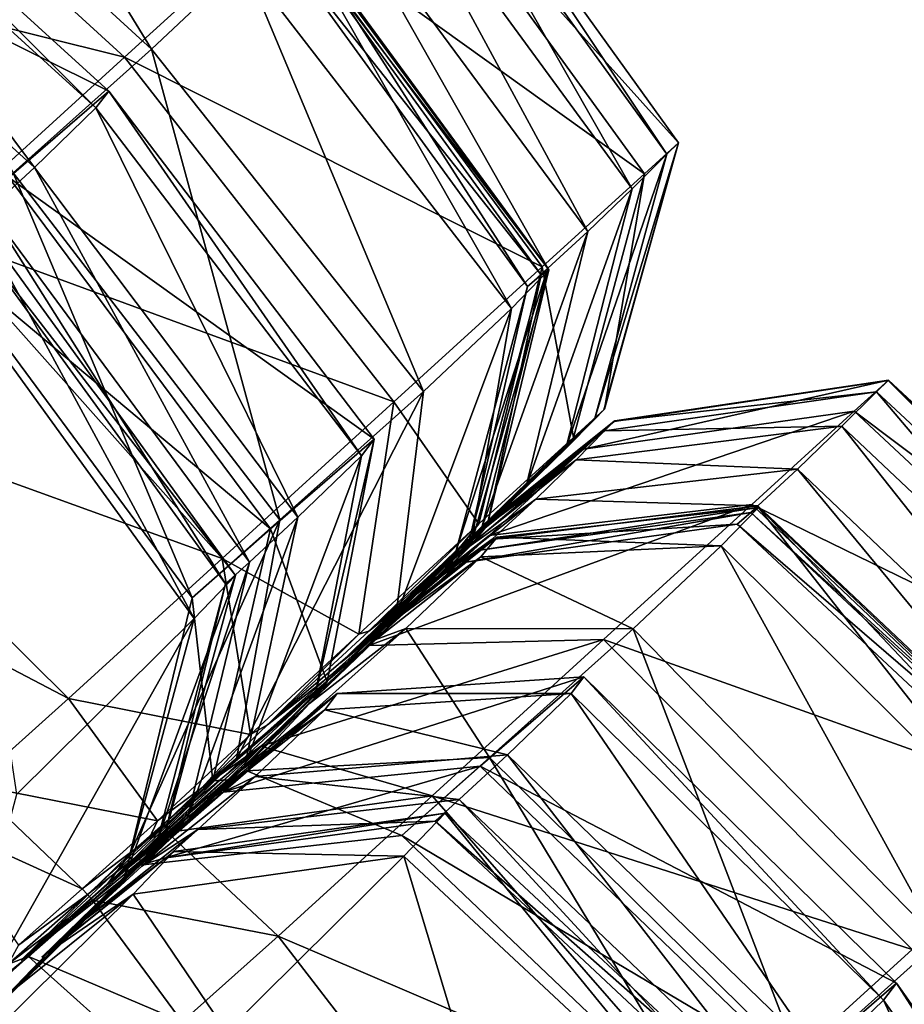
# Model space of a CAD drawing. Header units: millimetres. Extents: x 2387 to 13955, y -4964 to 364.
# Tile 683 of 1056: x 7106.37 to 7109.8, y -2790.58 to -2786.76. Entities that reach past the tile are written whole.
import ezdxf

# ---------------------------------------------------------------- set-up
doc = ezdxf.new("R2010")
doc.units = ezdxf.units.MM
doc.header["$MEASUREMENT"] = 0
doc.layers.add('Predefinito', color=7, linetype='Continuous', true_color=0x000000)

msp = doc.modelspace()

# ---------------------------------------------------------------- linework, layer by layer
at = {"layer": 'Predefinito'}
for points in [[(7106.8785, -2786.8775, 790.4832), (7105.5968, -2785.7041, 790.5067), (7105.9528, -2785.3695, 792.8749)], [(7105.9528, -2785.3695, 792.8749), (7107.2364, -2786.5407, 792.8644), (7106.8785, -2786.8775, 790.4832)], [(7105.5968, -2785.7041, 790.5067), (7106.8785, -2786.8775, 790.4832), (7106.3427, -2787.3581, 789.6844)], [(7106.7736, -2786.9094, 1223.2456), (7105.4908, -2785.7373, 1223.2242), (7104.7536, -2786.4053, 1224.9575)], [(7105.4908, -2785.7373, 1223.2242), (7106.7736, -2786.9094, 1223.2456), (7107.3849, -2786.3536, 1220.2166)], [(7108.9228, -2787.2409, 1194.0232), (7107.9283, -2785.8596, 1194.0367), (7107.7924, -2785.9831, 1211.8357)], [(7108.8773, -2787.2858, 817.3821), (7107.8807, -2785.9065, 817.3618), (7107.9283, -2785.8596, 845.1133)], [(7107.9283, -2785.8596, 845.1133), (7108.9223, -2787.2413, 845.113), (7108.8773, -2787.2858, 817.3821)], [(7108.9223, -2787.2413, 845.113), (7107.9283, -2785.8596, 845.1133), (7107.9283, -2785.8596, 882.3248)], [(7107.9283, -2785.8596, 882.3248), (7108.9222, -2787.2414, 882.3204), (7108.9223, -2787.2413, 845.113)], [(7107.9283, -2785.8596, 1194.0367), (7108.9228, -2787.2409, 1194.0232), (7108.9224, -2787.2413, 1167.4706)], [(7108.9224, -2787.2413, 1167.4706), (7107.9283, -2785.8596, 1167.4712), (7107.9283, -2785.8596, 1194.0367)], [(7107.9283, -2785.8596, 924.4901), (7108.9223, -2787.2414, 924.4867), (7108.9222, -2787.2414, 882.3204)], [(7108.9222, -2787.2414, 882.3204), (7107.9283, -2785.8596, 882.3248), (7107.9283, -2785.8596, 924.4901)], [(7108.9223, -2787.2414, 924.4867), (7107.9283, -2785.8596, 924.4901), (7107.9283, -2785.8596, 973.5869)], [(7107.9283, -2785.8596, 973.5869), (7108.9222, -2787.2414, 973.5861), (7108.9223, -2787.2414, 924.4867)], [(7107.9283, -2785.8596, 1031.5925), (7108.9223, -2787.2413, 1031.5925), (7108.9222, -2787.2414, 973.5861)], [(7108.9222, -2787.2414, 973.5861), (7107.9283, -2785.8596, 973.5869), (7107.9283, -2785.8596, 1031.5925)], [(7108.9223, -2787.2413, 1031.5925), (7107.9283, -2785.8596, 1031.5925), (7107.9283, -2785.8596, 1088.1221)], [(7107.9283, -2785.8596, 1088.1221), (7108.9222, -2787.2414, 1088.1227), (7108.9223, -2787.2413, 1031.5925)], [(7107.9283, -2785.8596, 1132.7906), (7108.9223, -2787.2413, 1132.793), (7108.9222, -2787.2414, 1088.1227)], [(7108.9222, -2787.2414, 1088.1227), (7107.9283, -2785.8596, 1088.1221), (7107.9283, -2785.8596, 1132.7906)], [(7108.9223, -2787.2413, 1132.793), (7107.9283, -2785.8596, 1132.7906), (7107.9283, -2785.8596, 1167.4712)], [(7107.9283, -2785.8596, 1167.4712), (7108.9224, -2787.2413, 1167.4706), (7108.9223, -2787.2413, 1132.793)], [(7106.7128, -2787.0405, 788.531), (7105.4282, -2785.8706, 788.5157), (7105.0388, -2786.2075, 789.4654)], [(7106.6626, -2787.1054, 786.1011), (7105.378, -2785.9354, 786.0993), (7105.4282, -2785.8706, 788.5157)], [(7105.4282, -2785.8706, 788.5157), (7106.7128, -2787.0405, 788.531), (7106.6626, -2787.1054, 786.1011)], [(7106.4244, -2787.3365, 783.6826), (7105.1388, -2786.1676, 783.6962), (7105.378, -2785.9354, 786.0993)], [(7105.378, -2785.9354, 786.0993), (7106.6626, -2787.1054, 786.1011), (7106.4244, -2787.3365, 783.6826)], [(7108.7423, -2787.4194, 803.6454), (7107.7377, -2786.0472, 803.5765), (7107.8807, -2785.9065, 817.3618)], [(7107.8807, -2785.9065, 817.3618), (7108.8773, -2787.2858, 817.3821), (7108.7423, -2787.4194, 803.6454)], [(7108.7908, -2787.361, 1211.7941), (7107.7924, -2785.9831, 1211.8357), (7107.3849, -2786.3536, 1220.2166)], [(7107.7924, -2785.9831, 1211.8357), (7108.7908, -2787.361, 1211.7941), (7108.9228, -2787.2409, 1194.0232)], [(7108.5708, -2787.5855, 798.5346), (7107.5608, -2786.2181, 798.432), (7107.7377, -2786.0472, 803.5765)], [(7107.7377, -2786.0472, 803.5765), (7108.7423, -2787.4194, 803.6454), (7108.5708, -2787.5855, 798.5346)], [(7105.1388, -2786.1676, 783.6962), (7106.4244, -2787.3365, 783.6826), (7106.2483, -2787.5, 782.7722)], [(7105.0388, -2786.2075, 789.4654), (7106.3249, -2787.3756, 789.4753), (7106.7128, -2787.0405, 788.531)], [(7108.4161, -2787.7272, 796.6813), (7107.4112, -2786.3554, 796.603), (7107.5608, -2786.2181, 798.432)], [(7107.5608, -2786.2181, 798.432), (7108.5708, -2787.5855, 798.5346), (7108.4161, -2787.7272, 796.6813)], [(7108.3935, -2787.7224, 1220.126), (7107.3849, -2786.3536, 1220.2166), (7106.7736, -2786.9094, 1223.2456)], [(7108.3362, -2787.7986, 796.45), (7107.3381, -2786.4208, 796.4253), (7107.4112, -2786.3554, 796.603)], [(7107.3849, -2786.3536, 1220.2166), (7108.3935, -2787.7224, 1220.126), (7108.7908, -2787.361, 1211.7941)], [(7107.4112, -2786.3554, 796.603), (7108.4161, -2787.7272, 796.6813), (7108.3362, -2787.7986, 796.45)], [(7108.2742, -2787.8835, 792.9403), (7107.2364, -2786.5407, 792.8644), (7107.4095, -2786.367, 795.2932)], [(7108.389, -2787.7533, 796.2046), (7107.3905, -2786.3758, 796.2344), (7107.3381, -2786.4208, 796.4253)], [(7108.4198, -2787.7341, 795.2623), (7107.4095, -2786.367, 795.2932), (7107.3905, -2786.3758, 796.2344)], [(7107.3905, -2786.3758, 796.2344), (7108.389, -2787.7533, 796.2046), (7108.4198, -2787.7341, 795.2623)], [(7107.4095, -2786.367, 795.2932), (7108.4198, -2787.7341, 795.2623), (7108.2742, -2787.8835, 792.9403)], [(7104.7536, -2786.4053, 1224.9575), (7106.0265, -2787.5887, 1224.9897), (7106.7736, -2786.9094, 1223.2456)], [(7107.3381, -2786.4208, 796.4253), (7108.3362, -2787.7986, 796.45), (7108.389, -2787.7533, 796.2046)], [(7107.9329, -2788.2055, 790.6547), (7106.8785, -2786.8775, 790.4832), (7107.2364, -2786.5407, 792.8644)], [(7107.2364, -2786.5407, 792.8644), (7108.2742, -2787.8835, 792.9403), (7107.9329, -2788.2055, 790.6547)], [(7107.3767, -2788.7039, 789.8214), (7106.3427, -2787.3581, 789.6844), (7106.8785, -2786.8775, 790.4832)], [(7106.8785, -2786.8775, 790.4832), (7107.9329, -2788.2055, 790.6547), (7107.3767, -2788.7039, 789.8214)], [(7107.8184, -2788.2461, 1223.0896), (7106.7736, -2786.9094, 1223.2456), (7106.0265, -2787.5887, 1224.9897)], [(7106.7736, -2786.9094, 1223.2456), (7107.8184, -2788.2461, 1223.0896), (7108.3935, -2787.7224, 1220.126)], [(7107.7422, -2788.3907, 788.4195), (7106.7128, -2787.0405, 788.531), (7106.3249, -2787.3756, 789.4753)], [(7107.6924, -2788.4552, 786.0879), (7106.6626, -2787.1054, 786.1011), (7106.7128, -2787.0405, 788.531)], [(7106.7128, -2787.0405, 788.531), (7107.7422, -2788.3907, 788.4195), (7107.6924, -2788.4552, 786.0879)], [(7107.4463, -2788.6934, 783.7818), (7106.4244, -2787.3365, 783.6826), (7106.6626, -2787.1054, 786.1011)], [(7106.6626, -2787.1054, 786.1011), (7107.6924, -2788.4552, 786.0879), (7107.4463, -2788.6934, 783.7818)], [(7108.9223, -2787.2413, 845.113), (7108.633, -2788.2764, 845.1212), (7108.596, -2788.3139, 817.4452)], [(7108.596, -2788.3139, 817.4452), (7108.8773, -2787.2858, 817.3821), (7108.9223, -2787.2413, 845.113)], [(7108.6329, -2788.2765, 1031.5925), (7108.9223, -2787.2413, 1031.5925), (7108.9222, -2787.2414, 1088.1227)], [(7108.9223, -2787.2413, 1031.5925), (7108.6329, -2788.2765, 1031.5925), (7108.6329, -2788.2766, 973.5858)], [(7108.6329, -2788.2766, 973.5858), (7108.9222, -2787.2414, 973.5861), (7108.9223, -2787.2413, 1031.5925)], [(7108.6329, -2788.2765, 1132.7937), (7108.9223, -2787.2413, 1132.793), (7108.9224, -2787.2413, 1167.4706)], [(7108.9224, -2787.2413, 1167.4706), (7108.6335, -2788.276, 1167.46), (7108.6329, -2788.2765, 1132.7937)], [(7108.9223, -2787.2413, 1132.793), (7108.6329, -2788.2765, 1132.7937), (7108.6329, -2788.2765, 1088.1228)], [(7108.6329, -2788.2765, 1088.1228), (7108.9222, -2787.2414, 1088.1227), (7108.9223, -2787.2413, 1132.793)], [(7108.9222, -2787.2414, 882.3204), (7108.6329, -2788.2765, 882.321), (7108.633, -2788.2764, 845.1212)], [(7108.6329, -2788.2766, 924.4856), (7108.9223, -2787.2414, 924.4867), (7108.9222, -2787.2414, 973.5861)], [(7108.9222, -2787.2414, 973.5861), (7108.6329, -2788.2766, 973.5858), (7108.6329, -2788.2766, 924.4856)], [(7108.9223, -2787.2414, 924.4867), (7108.6329, -2788.2766, 924.4856), (7108.6329, -2788.2765, 882.321)], [(7108.6329, -2788.2765, 882.321), (7108.9222, -2787.2414, 882.3204), (7108.9223, -2787.2414, 924.4867)], [(7108.9222, -2787.2414, 1088.1227), (7108.6329, -2788.2765, 1088.1228), (7108.6329, -2788.2765, 1031.5925)], [(7108.633, -2788.2764, 845.1212), (7108.9223, -2787.2413, 845.113), (7108.9222, -2787.2414, 882.3204)], [(7108.9228, -2787.2409, 1194.0232), (7108.6352, -2788.2745, 1193.9771), (7108.6335, -2788.276, 1167.46)], [(7108.6335, -2788.276, 1167.46), (7108.9224, -2787.2413, 1167.4706), (7108.9228, -2787.2409, 1194.0232)], [(7108.6352, -2788.2745, 1193.9771), (7108.9228, -2787.2409, 1194.0232), (7108.7908, -2787.361, 1211.7941)], [(7108.4851, -2788.4262, 803.8522), (7108.7423, -2787.4194, 803.6454), (7108.8773, -2787.2858, 817.3821)], [(7108.8773, -2787.2858, 817.3821), (7108.596, -2788.3139, 817.4452), (7108.4851, -2788.4262, 803.8522)], [(7107.2585, -2788.8671, 782.8741), (7106.2483, -2787.5, 782.7722), (7106.4244, -2787.3365, 783.6826)], [(7106.4244, -2787.3365, 783.6826), (7107.4463, -2788.6934, 783.7818), (7107.2585, -2788.8671, 782.8741)], [(7107.0359, -2789.0057, 789.6635), (7106.0259, -2787.6387, 789.6284), (7106.3427, -2787.3581, 789.6844)], [(7107.3404, -2788.7377, 789.4038), (7106.3249, -2787.3756, 789.4753), (7106.0259, -2787.6387, 789.6284)], [(7106.3249, -2787.3756, 789.4753), (7107.3404, -2788.7377, 789.4038), (7107.7422, -2788.3907, 788.4195)], [(7106.3427, -2787.3581, 789.6844), (7107.3767, -2788.7039, 789.8214), (7107.0359, -2789.0057, 789.6635)], [(7108.5146, -2788.3845, 1211.6675), (7108.7908, -2787.361, 1211.7941), (7108.3935, -2787.7224, 1220.126)], [(7108.7908, -2787.361, 1211.7941), (7108.5146, -2788.3845, 1211.6675), (7108.6352, -2788.2745, 1193.9771)], [(7108.7423, -2787.4194, 803.6454), (7108.4851, -2788.4262, 803.8522), (7108.3299, -2788.5778, 798.8425)], [(7108.3299, -2788.5778, 798.8425), (7108.5708, -2787.5855, 798.5346), (7108.7423, -2787.4194, 803.6454)], [(7107.1656, -2788.951, 782.6517), (7106.1653, -2787.5751, 782.6026), (7106.2483, -2787.5, 782.7722)], [(7106.2483, -2787.5, 782.7722), (7107.2585, -2788.8671, 782.8741), (7107.1656, -2788.951, 782.6517)], [(7107.0444, -2789.0864, 780.551), (7106.0462, -2787.7086, 780.5814), (7106.2068, -2787.5408, 782.4068)], [(7107.2042, -2788.9193, 782.4016), (7106.2068, -2787.5408, 782.4068), (7106.1653, -2787.5751, 782.6026)], [(7106.1653, -2787.5751, 782.6026), (7107.1656, -2788.951, 782.6517), (7107.2042, -2788.9193, 782.4016)], [(7106.2068, -2787.5408, 782.4068), (7107.2042, -2788.9193, 782.4016), (7107.0444, -2789.0864, 780.551)], [(7107.1532, -2788.8529, 1224.7559), (7106.0265, -2787.5887, 1224.9897), (7105.3506, -2788.2015, 1225.7302)], [(7106.0265, -2787.5887, 1224.9897), (7107.1532, -2788.8529, 1224.7559), (7107.8184, -2788.2461, 1223.0896)], [(7108.1599, -2788.733, 796.9163), (7108.4161, -2787.7272, 796.6813), (7108.5708, -2787.5855, 798.5346)], [(7108.5708, -2787.5855, 798.5346), (7108.3299, -2788.5778, 798.8425), (7108.1599, -2788.733, 796.9163)], [(7106.0259, -2787.6387, 789.6284), (7107.0359, -2789.0057, 789.6635), (7107.3404, -2788.7377, 789.4038)], [(7106.0462, -2787.7086, 780.5814), (7107.0444, -2789.0864, 780.551), (7106.3563, -2789.767, 775.5272)], [(7108.148, -2788.7187, 1219.854), (7108.3935, -2787.7224, 1220.126), (7107.8184, -2788.2461, 1223.0896)], [(7108.4161, -2787.7272, 796.6813), (7108.1599, -2788.733, 796.9163), (7108.0597, -2788.8223, 796.5236)], [(7108.0597, -2788.8223, 796.5236), (7108.3362, -2787.7986, 796.45), (7108.4161, -2787.7272, 796.6813)], [(7108.3935, -2787.7224, 1220.126), (7108.148, -2788.7187, 1219.854), (7108.5146, -2788.3845, 1211.6675)], [(7108.1136, -2788.7761, 796.1149), (7108.389, -2787.7533, 796.2046), (7108.3362, -2787.7986, 796.45)], [(7108.389, -2787.7533, 796.2046), (7108.1136, -2788.7761, 796.1149), (7108.1798, -2788.7256, 795.1698)], [(7108.1165, -2788.8023, 793.1682), (7108.2742, -2787.8835, 792.9403), (7108.4198, -2787.7341, 795.2623)], [(7108.4198, -2787.7341, 795.2623), (7108.1798, -2788.7256, 795.1698), (7108.1165, -2788.8023, 793.1682)], [(7108.1798, -2788.7256, 795.1698), (7108.4198, -2787.7341, 795.2623), (7108.389, -2787.7533, 796.2046)], [(7108.3362, -2787.7986, 796.45), (7108.0597, -2788.8223, 796.5236), (7108.1136, -2788.7761, 796.1149)], [(7108.2742, -2787.8835, 792.9403), (7108.1165, -2788.8023, 793.1682), (7107.8255, -2789.0798, 791.1693)], [(7107.8255, -2789.0798, 791.1693), (7107.9329, -2788.2055, 790.6547), (7108.2742, -2787.8835, 792.9403)], [(7109.736, -2788.162, 1194.025), (7108.6747, -2788.3193, 1193.9772), (7108.5541, -2788.4293, 1211.6675)], [(7108.5541, -2788.4293, 1211.6675), (7109.6039, -2788.2821, 1211.7944), (7109.736, -2788.162, 1194.025)], [(7109.7355, -2788.1625, 845.1104), (7108.6725, -2788.3213, 845.1211), (7108.6724, -2788.3213, 882.3208)], [(7108.6724, -2788.3213, 882.3208), (7109.7355, -2788.1625, 882.3164), (7109.7355, -2788.1625, 845.1104)], [(7108.6724, -2788.3214, 924.4854), (7109.7355, -2788.1625, 924.484), (7109.7355, -2788.1625, 882.3164)], [(7109.7355, -2788.1625, 882.3164), (7108.6724, -2788.3213, 882.3208), (7108.6724, -2788.3214, 924.4854)], [(7109.7355, -2788.1625, 924.484), (7108.6724, -2788.3214, 924.4854), (7108.6724, -2788.3214, 973.5857)], [(7108.6724, -2788.3214, 973.5857), (7109.7355, -2788.1625, 973.5854), (7109.7355, -2788.1625, 924.484)], [(7108.6724, -2788.3214, 1031.5925), (7109.7355, -2788.1625, 1031.5925), (7109.7355, -2788.1625, 973.5854)], [(7109.7355, -2788.1625, 973.5854), (7108.6724, -2788.3214, 973.5857), (7108.6724, -2788.3214, 1031.5925)], [(7109.7355, -2788.1625, 1031.5925), (7108.6724, -2788.3214, 1031.5925), (7108.6724, -2788.3214, 1088.1228)], [(7108.6724, -2788.3214, 1088.1228), (7109.7355, -2788.1625, 1088.123), (7109.7355, -2788.1625, 1031.5925)], [(7108.6724, -2788.3214, 1132.7937), (7109.7355, -2788.1625, 1132.7946), (7109.7355, -2788.1625, 1088.123)], [(7109.7355, -2788.1625, 1088.123), (7108.6724, -2788.3214, 1088.1228), (7108.6724, -2788.3214, 1132.7937)], [(7109.7355, -2788.1625, 1132.7946), (7108.6724, -2788.3214, 1132.7937), (7108.673, -2788.3208, 1167.4601)], [(7108.6725, -2788.3213, 845.1211), (7109.7355, -2788.1625, 845.1104), (7109.6905, -2788.207, 817.3814)], [(7109.7356, -2788.1624, 1167.4731), (7108.673, -2788.3208, 1167.4601), (7108.6747, -2788.3193, 1193.9772)], [(7108.673, -2788.3208, 1167.4601), (7109.7356, -2788.1624, 1167.4731), (7109.7355, -2788.1625, 1132.7946)], [(7108.6747, -2788.3193, 1193.9772), (7109.736, -2788.162, 1194.025), (7109.7356, -2788.1624, 1167.4731)], [(7110.9833, -2789.3201, 1194.0433), (7109.736, -2788.162, 1194.025), (7109.6039, -2788.2821, 1211.7944)], [(7110.9356, -2789.367, 817.3593), (7109.6905, -2788.207, 817.3814), (7109.7355, -2788.1625, 845.1104)], [(7110.9833, -2789.3201, 1132.7971), (7109.7355, -2788.1625, 1132.7946), (7109.7356, -2788.1624, 1167.4731)], [(7109.7355, -2788.1625, 845.1104), (7110.9833, -2789.3201, 845.1031), (7110.9356, -2789.367, 817.3593)], [(7110.9833, -2789.3201, 845.1031), (7109.7355, -2788.1625, 845.1104), (7109.7355, -2788.1625, 882.3164)], [(7109.7355, -2788.1625, 882.3164), (7110.9833, -2789.3201, 882.3096), (7110.9833, -2789.3201, 845.1031)], [(7109.7355, -2788.1625, 924.484), (7110.9833, -2789.3201, 924.48), (7110.9833, -2789.3201, 882.3096)], [(7110.9833, -2789.3201, 882.3096), (7109.7355, -2788.1625, 882.3164), (7109.7355, -2788.1625, 924.484)], [(7110.9833, -2789.3201, 924.48), (7109.7355, -2788.1625, 924.484), (7109.7355, -2788.1625, 973.5854)], [(7109.7355, -2788.1625, 973.5854), (7110.9833, -2789.3201, 973.5844), (7110.9833, -2789.3201, 924.48)], [(7109.7355, -2788.1625, 1031.5925), (7110.9833, -2789.3201, 1031.5925), (7110.9833, -2789.3201, 973.5844)], [(7110.9833, -2789.3201, 973.5844), (7109.7355, -2788.1625, 973.5854), (7109.7355, -2788.1625, 1031.5925)], [(7110.9833, -2789.3201, 1031.5925), (7109.7355, -2788.1625, 1031.5925), (7109.7355, -2788.1625, 1088.123)], [(7109.7355, -2788.1625, 1088.123), (7110.9833, -2789.3201, 1088.1238), (7110.9833, -2789.3201, 1031.5925)], [(7109.7355, -2788.1625, 1132.7946), (7110.9833, -2789.3201, 1132.7971), (7110.9833, -2789.3201, 1088.1238)], [(7110.9833, -2789.3201, 1088.1238), (7109.7355, -2788.1625, 1088.123), (7109.7355, -2788.1625, 1132.7946)], [(7110.9833, -2789.3201, 1167.481), (7109.7356, -2788.1624, 1167.4731), (7109.736, -2788.162, 1194.025)], [(7109.7356, -2788.1624, 1167.4731), (7110.9833, -2789.3201, 1167.481), (7110.9833, -2789.3201, 1132.7971)], [(7109.736, -2788.162, 1194.025), (7110.9833, -2789.3201, 1194.0433), (7110.9833, -2789.3201, 1167.481)], [(7106.5561, -2789.3962, 1225.4733), (7105.3506, -2788.2015, 1225.7302), (7104.9533, -2788.5577, 1225.7491)], [(7105.3506, -2788.2015, 1225.7302), (7106.5561, -2789.3962, 1225.4733), (7107.1532, -2788.8529, 1224.7559)], [(7107.2085, -2789.632, 790.2323), (7107.3767, -2788.7039, 789.8214), (7107.9329, -2788.2055, 790.6547)], [(7107.9329, -2788.2055, 790.6547), (7107.8255, -2789.0798, 791.1693), (7107.2085, -2789.632, 790.2323)], [(7109.6905, -2788.207, 817.3814), (7108.6357, -2788.3587, 817.4452), (7108.6725, -2788.3213, 845.1211)], [(7108.6357, -2788.3587, 817.4452), (7109.6905, -2788.207, 817.3814), (7109.5556, -2788.3406, 803.6454)], [(7110.7926, -2789.5076, 803.5765), (7109.5556, -2788.3406, 803.6454), (7109.6905, -2788.207, 817.3814)], [(7109.6905, -2788.207, 817.3814), (7110.9356, -2789.367, 817.3593), (7110.7926, -2789.5076, 803.5765)], [(7107.682, -2789.1461, 1222.6213), (7107.8184, -2788.2461, 1223.0896), (7107.1532, -2788.8529, 1224.7559)], [(7107.8184, -2788.2461, 1223.0896), (7107.682, -2789.1461, 1222.6213), (7108.148, -2788.7187, 1219.854)], [(7108.633, -2788.2764, 845.1212), (7108.1773, -2788.7185, 845.1273), (7108.1459, -2788.7512, 817.4875)], [(7108.1459, -2788.7512, 817.4875), (7108.596, -2788.3139, 817.4452), (7108.633, -2788.2764, 845.1212)], [(7108.1772, -2788.7187, 1132.7937), (7108.6329, -2788.2765, 1132.7937), (7108.6335, -2788.276, 1167.46)], [(7108.6335, -2788.276, 1167.46), (7108.1781, -2788.7179, 1167.4523), (7108.1772, -2788.7187, 1132.7937)], [(7108.6329, -2788.2765, 882.321), (7108.1772, -2788.7187, 882.3224), (7108.1773, -2788.7185, 845.1273)], [(7108.1772, -2788.7187, 882.3224), (7108.6329, -2788.2765, 882.321), (7108.6329, -2788.2766, 924.4856)], [(7108.1772, -2788.7187, 1031.5925), (7108.6329, -2788.2765, 1031.5925), (7108.6329, -2788.2765, 1088.1228)], [(7108.6329, -2788.2765, 1088.1228), (7108.1772, -2788.7187, 1088.1229), (7108.1772, -2788.7187, 1031.5925)], [(7108.6329, -2788.2765, 1031.5925), (7108.1772, -2788.7187, 1031.5925), (7108.1772, -2788.7187, 973.5858)], [(7108.1772, -2788.7187, 973.5858), (7108.6329, -2788.2766, 973.5858), (7108.6329, -2788.2765, 1031.5925)], [(7108.6329, -2788.2765, 1132.7937), (7108.1772, -2788.7187, 1132.7937), (7108.1772, -2788.7187, 1088.1229)], [(7108.1772, -2788.7187, 1088.1229), (7108.6329, -2788.2765, 1088.1228), (7108.6329, -2788.2765, 1132.7937)], [(7108.1772, -2788.7187, 924.4855), (7108.6329, -2788.2766, 924.4856), (7108.6329, -2788.2766, 973.5858)], [(7108.6329, -2788.2766, 973.5858), (7108.1772, -2788.7187, 973.5858), (7108.1772, -2788.7187, 924.4855)], [(7108.6329, -2788.2766, 924.4856), (7108.1772, -2788.7187, 924.4855), (7108.1772, -2788.7187, 882.3224)], [(7108.1773, -2788.7185, 845.1273), (7108.633, -2788.2764, 845.1212), (7108.6329, -2788.2765, 882.321)], [(7108.6352, -2788.2745, 1193.9771), (7108.1806, -2788.7156, 1193.9458), (7108.1781, -2788.7179, 1167.4523)], [(7108.1781, -2788.7179, 1167.4523), (7108.6335, -2788.276, 1167.46), (7108.6352, -2788.2745, 1193.9771)], [(7108.1806, -2788.7156, 1193.9458), (7108.6352, -2788.2745, 1193.9771), (7108.5146, -2788.3845, 1211.6675)], [(7108.1876, -2788.7635, 1219.854), (7109.2066, -2788.6435, 1220.126), (7109.6039, -2788.2821, 1211.7944)], [(7109.6039, -2788.2821, 1211.7944), (7108.5541, -2788.4293, 1211.6675), (7108.1876, -2788.7635, 1219.854)], [(7110.8475, -2789.4436, 1211.8374), (7109.6039, -2788.2821, 1211.7944), (7109.2066, -2788.6435, 1220.126)], [(7109.6039, -2788.2821, 1211.7944), (7110.8475, -2789.4436, 1211.8374), (7110.9833, -2789.3201, 1194.0433)], [(7108.0509, -2788.8494, 803.9901), (7108.4851, -2788.4262, 803.8522), (7108.596, -2788.3139, 817.4452)], [(7108.596, -2788.3139, 817.4452), (7108.1459, -2788.7512, 817.4875), (7108.0509, -2788.8494, 803.9901)], [(7108.6747, -2788.3193, 1193.9772), (7108.1806, -2788.7156, 1193.9458), (7108.0677, -2788.8189, 1211.583)], [(7108.0677, -2788.8189, 1211.583), (7108.5541, -2788.4293, 1211.6675), (7108.6747, -2788.3193, 1193.9772)], [(7108.6725, -2788.3213, 845.1211), (7108.1773, -2788.7185, 845.1273), (7108.1772, -2788.7187, 882.3224)], [(7108.1772, -2788.7187, 882.3224), (7108.6724, -2788.3213, 882.3208), (7108.6725, -2788.3213, 845.1211)], [(7108.1772, -2788.7187, 924.4855), (7108.6724, -2788.3214, 924.4854), (7108.6724, -2788.3213, 882.3208)], [(7108.6724, -2788.3213, 882.3208), (7108.1772, -2788.7187, 882.3224), (7108.1772, -2788.7187, 924.4855)], [(7108.6724, -2788.3214, 924.4854), (7108.1772, -2788.7187, 924.4855), (7108.1772, -2788.7187, 973.5858)], [(7108.1772, -2788.7187, 973.5858), (7108.6724, -2788.3214, 973.5857), (7108.6724, -2788.3214, 924.4854)], [(7108.1772, -2788.7187, 1031.5925), (7108.6724, -2788.3214, 1031.5925), (7108.6724, -2788.3214, 973.5857)], [(7108.6724, -2788.3214, 973.5857), (7108.1772, -2788.7187, 973.5858), (7108.1772, -2788.7187, 1031.5925)], [(7108.6724, -2788.3214, 1031.5925), (7108.1772, -2788.7187, 1031.5925), (7108.1772, -2788.7187, 1088.1229)], [(7108.1772, -2788.7187, 1088.1229), (7108.6724, -2788.3214, 1088.1228), (7108.6724, -2788.3214, 1031.5925)], [(7108.1772, -2788.7187, 1132.7937), (7108.6724, -2788.3214, 1132.7937), (7108.6724, -2788.3214, 1088.1228)], [(7108.6724, -2788.3214, 1088.1228), (7108.1772, -2788.7187, 1088.1229), (7108.1772, -2788.7187, 1132.7937)], [(7108.6724, -2788.3214, 1132.7937), (7108.1772, -2788.7187, 1132.7937), (7108.1781, -2788.7179, 1167.4523)], [(7108.1773, -2788.7185, 845.1273), (7108.6725, -2788.3213, 845.1211), (7108.6357, -2788.3587, 817.4452)], [(7108.673, -2788.3208, 1167.4601), (7108.1781, -2788.7179, 1167.4523), (7108.1806, -2788.7156, 1193.9458)], [(7108.1781, -2788.7179, 1167.4523), (7108.673, -2788.3208, 1167.4601), (7108.6724, -2788.3214, 1132.7937)], [(7108.1806, -2788.7156, 1193.9458), (7108.6747, -2788.3193, 1193.9772), (7108.673, -2788.3208, 1167.4601)], [(7108.5248, -2788.471, 803.8522), (7109.5556, -2788.3406, 803.6454), (7109.3841, -2788.5066, 798.5345)], [(7109.5556, -2788.3406, 803.6454), (7108.5248, -2788.471, 803.8522), (7108.6357, -2788.3587, 817.4452)], [(7110.6156, -2789.6783, 798.432), (7109.3841, -2788.5066, 798.5345), (7109.5556, -2788.3406, 803.6454)], [(7109.5556, -2788.3406, 803.6454), (7110.7926, -2789.5076, 803.5765), (7110.6156, -2789.6783, 798.432)], [(7108.6357, -2788.3587, 817.4452), (7108.1459, -2788.7512, 817.4875), (7108.1773, -2788.7185, 845.1273)], [(7108.1459, -2788.7512, 817.4875), (7108.6357, -2788.3587, 817.4452), (7108.5248, -2788.471, 803.8522)], [(7107.5593, -2789.3316, 788.0851), (7107.7422, -2788.3907, 788.4195), (7107.3404, -2788.7377, 789.4038)], [(7107.511, -2789.3949, 786.0482), (7107.6924, -2788.4552, 786.0879), (7107.7422, -2788.3907, 788.4195)], [(7107.7422, -2788.3907, 788.4195), (7107.5593, -2789.3316, 788.0851), (7107.511, -2789.3949, 786.0482)], [(7108.0677, -2788.8189, 1211.583), (7108.5146, -2788.3845, 1211.6675), (7108.148, -2788.7187, 1219.854)], [(7108.5146, -2788.3845, 1211.6675), (7108.0677, -2788.8189, 1211.583), (7108.1806, -2788.7156, 1193.9458)], [(7107.6924, -2788.4552, 786.0879), (7107.511, -2789.3949, 786.0482), (7107.241, -2789.6542, 784.0793)], [(7107.241, -2789.6542, 784.0793), (7107.4463, -2788.6934, 783.7818), (7107.6924, -2788.4552, 786.0879)], [(7107.7217, -2789.1349, 1219.6727), (7108.1876, -2788.7635, 1219.854), (7108.5541, -2788.4293, 1211.6675)], [(7108.5541, -2788.4293, 1211.6675), (7108.0677, -2788.8189, 1211.583), (7107.7217, -2789.1349, 1219.6727)], [(7108.4851, -2788.4262, 803.8522), (7108.0509, -2788.8494, 803.9901), (7107.9066, -2788.9915, 799.0479)], [(7107.9066, -2788.9915, 799.0479), (7108.3299, -2788.5778, 798.8425), (7108.4851, -2788.4262, 803.8522)], [(7108.0509, -2788.8494, 803.9901), (7108.5248, -2788.471, 803.8522), (7108.3695, -2788.6227, 798.8425)], [(7108.5248, -2788.471, 803.8522), (7108.0509, -2788.8494, 803.9901), (7108.1459, -2788.7512, 817.4875)], [(7109.3841, -2788.5066, 798.5345), (7108.3695, -2788.6227, 798.8425), (7108.5248, -2788.471, 803.8522)], [(7108.3695, -2788.6227, 798.8425), (7109.3841, -2788.5066, 798.5345), (7109.2293, -2788.6484, 796.6813)], [(7110.466, -2789.8156, 796.603), (7109.2293, -2788.6484, 796.6813), (7109.3841, -2788.5066, 798.5345)], [(7109.3841, -2788.5066, 798.5345), (7110.6156, -2789.6783, 798.432), (7110.466, -2789.8156, 796.603)], [(7104.9533, -2788.5577, 1225.7491), (7106.1851, -2789.729, 1225.5898), (7106.5561, -2789.3962, 1225.4733)], [(7107.7264, -2789.1557, 797.0729), (7108.1599, -2788.733, 796.9163), (7108.3299, -2788.5778, 798.8425)], [(7108.3299, -2788.5778, 798.8425), (7107.9066, -2788.9915, 799.0479), (7107.7264, -2789.1557, 797.0729)], [(7109.2066, -2788.6435, 1220.126), (7108.1876, -2788.7635, 1219.854), (7107.7217, -2789.1909, 1222.6213)], [(7107.7217, -2789.1909, 1222.6213), (7108.6316, -2789.1672, 1223.0896), (7109.2066, -2788.6435, 1220.126)], [(7108.3695, -2788.6227, 798.8425), (7107.9066, -2788.9915, 799.0479), (7108.0509, -2788.8494, 803.9901)], [(7107.9066, -2788.9915, 799.0479), (7108.3695, -2788.6227, 798.8425), (7108.1995, -2788.7779, 796.9162)], [(7109.2293, -2788.6484, 796.6813), (7108.1995, -2788.7779, 796.9162), (7108.3695, -2788.6227, 798.8425)], [(7110.4397, -2789.8141, 1220.2166), (7109.2066, -2788.6435, 1220.126), (7108.6316, -2789.1672, 1223.0896)], [(7109.2066, -2788.6435, 1220.126), (7110.4397, -2789.8141, 1220.2166), (7110.8475, -2789.4436, 1211.8374)], [(7109.2022, -2788.6744, 796.2045), (7108.1532, -2788.8209, 796.1149), (7108.0993, -2788.8672, 796.5236)], [(7108.0993, -2788.8672, 796.5236), (7109.1494, -2788.7197, 796.4498), (7109.2022, -2788.6744, 796.2045)], [(7108.1532, -2788.8209, 796.1149), (7109.2022, -2788.6744, 796.2045), (7109.233, -2788.6552, 795.2623)], [(7109.233, -2788.6552, 795.2623), (7108.2194, -2788.7705, 795.1698), (7108.1532, -2788.8209, 796.1149)], [(7108.1995, -2788.7779, 796.9162), (7109.2293, -2788.6484, 796.6813), (7109.1494, -2788.7197, 796.4498)], [(7108.2194, -2788.7705, 795.1698), (7109.233, -2788.6552, 795.2623), (7109.0874, -2788.8046, 792.9404)], [(7110.2912, -2790.0008, 792.8644), (7109.0874, -2788.8046, 792.9404), (7109.233, -2788.6552, 795.2623)], [(7110.3928, -2789.881, 796.4252), (7109.1494, -2788.7197, 796.4498), (7109.2293, -2788.6484, 796.6813)], [(7110.4452, -2789.8361, 796.2344), (7109.2022, -2788.6744, 796.2045), (7109.1494, -2788.7197, 796.4498)], [(7110.4644, -2789.8273, 795.2932), (7109.233, -2788.6552, 795.2623), (7109.2022, -2788.6744, 796.2045)], [(7109.2022, -2788.6744, 796.2045), (7110.4452, -2789.8361, 796.2344), (7110.4644, -2789.8273, 795.2932)], [(7109.2293, -2788.6484, 796.6813), (7110.466, -2789.8156, 796.603), (7110.3928, -2789.881, 796.4252)], [(7109.233, -2788.6552, 795.2623), (7110.4644, -2789.8273, 795.2932), (7110.2912, -2790.0008, 792.8644)], [(7107.3767, -2788.7039, 789.8214), (7107.2085, -2789.632, 790.2323), (7106.7956, -2789.9974, 789.7684)], [(7106.7956, -2789.9974, 789.7684), (7107.0359, -2789.0057, 789.6635), (7107.3767, -2788.7039, 789.8214)], [(7107.0183, -2789.8588, 783.1799), (7107.2585, -2788.8671, 782.8741), (7107.4463, -2788.6934, 783.7818)], [(7107.4463, -2788.6934, 783.7818), (7107.241, -2789.6542, 784.0793), (7107.0183, -2789.8588, 783.1799)], [(7107.7217, -2789.1349, 1219.6727), (7108.148, -2788.7187, 1219.854), (7107.682, -2789.1461, 1222.6213)], [(7108.148, -2788.7187, 1219.854), (7107.7217, -2789.1349, 1219.6727), (7108.0677, -2788.8189, 1211.583)], [(7109.1494, -2788.7197, 796.4498), (7108.0993, -2788.8672, 796.5236), (7108.1995, -2788.7779, 796.9162)], [(7109.1494, -2788.7197, 796.4498), (7110.3928, -2789.881, 796.4252), (7110.4452, -2789.8361, 796.2344)], [(7107.1166, -2789.7148, 789.1889), (7107.3404, -2788.7377, 789.4038), (7107.0359, -2789.0057, 789.6635)], [(7107.3404, -2788.7377, 789.4038), (7107.1166, -2789.7148, 789.1889), (7107.5593, -2789.3316, 788.0851)], [(7108.1599, -2788.733, 796.9163), (7107.7264, -2789.1557, 797.0729), (7107.6126, -2789.2569, 796.5728)], [(7107.6126, -2789.2569, 796.5728), (7108.0597, -2788.8223, 796.5236), (7108.1599, -2788.733, 796.9163)], [(7107.7488, -2789.1669, 793.3201), (7108.1165, -2788.8023, 793.1682), (7108.1798, -2788.7256, 795.1698)], [(7108.1798, -2788.7256, 795.1698), (7107.7571, -2789.1387, 795.1082), (7107.7488, -2789.1669, 793.3201)], [(7107.7571, -2789.1387, 795.1082), (7108.1798, -2788.7256, 795.1698), (7108.1136, -2788.7761, 796.1149)], [(7108.1876, -2788.7635, 1219.854), (7107.7217, -2789.1349, 1219.6727), (7107.3283, -2789.4981, 1222.3092)], [(7107.3283, -2789.4981, 1222.3092), (7107.7217, -2789.1909, 1222.6213), (7108.1876, -2788.7635, 1219.854)], [(7107.6673, -2789.21, 796.0551), (7108.1532, -2788.8209, 796.1149), (7108.2194, -2788.7705, 795.1698)], [(7108.2194, -2788.7705, 795.1698), (7107.7571, -2789.1387, 795.1082), (7107.6673, -2789.21, 796.0551)], [(7107.6673, -2789.21, 796.0551), (7108.1136, -2788.7761, 796.1149), (7108.0597, -2788.8223, 796.5236)], [(7108.1136, -2788.7761, 796.1149), (7107.6673, -2789.21, 796.0551), (7107.7571, -2789.1387, 795.1082)], [(7107.7264, -2789.1557, 797.0729), (7108.1995, -2788.7779, 796.9162), (7108.0993, -2788.8672, 796.5236)], [(7108.1995, -2788.7779, 796.9162), (7107.7264, -2789.1557, 797.0729), (7107.9066, -2788.9915, 799.0479)], [(7107.7571, -2789.1387, 795.1082), (7108.2194, -2788.7705, 795.1698), (7108.1562, -2788.8472, 793.1682)], [(7109.0874, -2788.8046, 792.9404), (7108.1562, -2788.8472, 793.1682), (7108.2194, -2788.7705, 795.1698)], [(7108.1165, -2788.8023, 793.1682), (7107.7488, -2789.1669, 793.3201), (7107.4912, -2789.4149, 791.5123)], [(7107.4912, -2789.4149, 791.5123), (7107.8255, -2789.0798, 791.1693), (7108.1165, -2788.8023, 793.1682)], [(7108.1532, -2788.8209, 796.1149), (7107.6673, -2789.21, 796.0551), (7107.6126, -2789.2569, 796.5728)], [(7107.6126, -2789.2569, 796.5728), (7108.0993, -2788.8672, 796.5236), (7108.1532, -2788.8209, 796.1149)], [(7108.0597, -2788.8223, 796.5236), (7107.6126, -2789.2569, 796.5728), (7107.6673, -2789.21, 796.0551)], [(7108.1562, -2788.8472, 793.1682), (7109.0874, -2788.8046, 792.9404), (7108.7461, -2789.1266, 790.6547)], [(7109.9331, -2790.3375, 790.4831), (7108.7461, -2789.1266, 790.6547), (7109.0874, -2788.8046, 792.9404)], [(7109.0874, -2788.8046, 792.9404), (7110.2912, -2790.0008, 792.8644), (7109.9331, -2790.3375, 790.4831)], [(7107.2628, -2789.5358, 1224.0542), (7107.1532, -2788.8529, 1224.7559), (7106.5561, -2789.3962, 1225.4733)], [(7107.2585, -2788.8671, 782.8741), (7107.0183, -2789.8588, 783.1799), (7106.8956, -2789.9689, 782.7991)], [(7106.8956, -2789.9689, 782.7991), (7107.1656, -2788.951, 782.6517), (7107.2585, -2788.8671, 782.8741)], [(7107.1532, -2788.8529, 1224.7559), (7107.2628, -2789.5358, 1224.0542), (7107.682, -2789.1461, 1222.6213)], [(7108.0993, -2788.8672, 796.5236), (7107.6126, -2789.2569, 796.5728), (7107.7264, -2789.1557, 797.0729)], [(7107.7488, -2789.1669, 793.3201), (7108.1562, -2788.8472, 793.1682), (7107.8652, -2789.1248, 791.1693)], [(7108.1562, -2788.8472, 793.1682), (7107.7488, -2789.1669, 793.3201), (7107.7571, -2789.1387, 795.1082)], [(7108.7461, -2789.1266, 790.6547), (7107.8652, -2789.1248, 791.1693), (7108.1562, -2788.8472, 793.1682)], [(7107.2042, -2788.9193, 782.4016), (7106.9256, -2789.9448, 782.386), (7106.7679, -2790.1102, 780.4598)], [(7106.7679, -2790.1102, 780.4598), (7107.0444, -2789.0864, 780.551), (7107.2042, -2788.9193, 782.4016)], [(7107.1656, -2788.951, 782.6517), (7106.8956, -2789.9689, 782.7991), (7106.9256, -2789.9448, 782.386)], [(7106.9256, -2789.9448, 782.386), (7107.2042, -2788.9193, 782.4016), (7107.1656, -2788.951, 782.6517)], [(7107.0359, -2789.0057, 789.6635), (7106.7956, -2789.9974, 789.7684), (7107.1166, -2789.7148, 789.1889)], [(7106.0818, -2790.789, 775.5395), (7106.3563, -2789.767, 775.5272), (7107.0444, -2789.0864, 780.551)], [(7107.0444, -2789.0864, 780.551), (7106.7679, -2790.1102, 780.4598), (7106.0818, -2790.789, 775.5395)], [(7106.8338, -2790.0028, 790.5062), (7107.2085, -2789.632, 790.2323), (7107.8255, -2789.0798, 791.1693)], [(7107.8255, -2789.0798, 791.1693), (7107.4912, -2789.4149, 791.5123), (7106.8338, -2790.0028, 790.5062)], [(7107.4912, -2789.4149, 791.5123), (7107.8652, -2789.1248, 791.1693), (7107.2481, -2789.6769, 790.2323)], [(7108.1899, -2789.6251, 789.8214), (7107.2481, -2789.6769, 790.2323), (7107.8652, -2789.1248, 791.1693)], [(7107.682, -2789.1461, 1222.6213), (7107.3283, -2789.4981, 1222.3092), (7107.7217, -2789.1349, 1219.6727)], [(7107.8652, -2789.1248, 791.1693), (7107.4912, -2789.4149, 791.5123), (7107.7488, -2789.1669, 793.3201)], [(7107.8652, -2789.1248, 791.1693), (7108.7461, -2789.1266, 790.6547), (7108.1899, -2789.6251, 789.8214)], [(7109.3971, -2790.8181, 789.6842), (7108.1899, -2789.6251, 789.8214), (7108.7461, -2789.1266, 790.6547)], [(7108.7461, -2789.1266, 790.6547), (7109.9331, -2790.3375, 790.4831), (7109.3971, -2790.8181, 789.6842)], [(7107.3283, -2789.4981, 1222.3092), (7107.682, -2789.1461, 1222.6213), (7107.2628, -2789.5358, 1224.0542)], [(7107.3024, -2789.5807, 1224.0543), (7107.9664, -2789.7741, 1224.7559), (7108.6316, -2789.1672, 1223.0896)], [(7108.6316, -2789.1672, 1223.0896), (7107.7217, -2789.1909, 1222.6213), (7107.3024, -2789.5807, 1224.0543)], [(7109.8282, -2790.3698, 1223.2456), (7108.6316, -2789.1672, 1223.0896), (7107.9664, -2789.7741, 1224.7559)], [(7108.6316, -2789.1672, 1223.0896), (7109.8282, -2790.3698, 1223.2456), (7110.4397, -2789.8141, 1220.2166)], [(7107.0732, -2789.7431, 1223.5865), (7107.3024, -2789.5807, 1224.0543), (7107.7217, -2789.1909, 1222.6213)], [(7107.7217, -2789.1909, 1222.6213), (7107.3283, -2789.4981, 1222.3092), (7107.0732, -2789.7431, 1223.5865)], [(7107.1748, -2789.7109, 787.8621), (7107.5593, -2789.3316, 788.0851), (7107.1166, -2789.7148, 789.1889)], [(7107.1274, -2789.7735, 786.0217), (7107.511, -2789.3949, 786.0482), (7107.5593, -2789.3316, 788.0851)], [(7107.5593, -2789.3316, 788.0851), (7107.1748, -2789.7109, 787.8621), (7107.1274, -2789.7735, 786.0217)], [(7107.1563, -2789.7597, 789.189), (7108.1536, -2789.6589, 789.4037), (7108.5553, -2789.3118, 788.4195)], [(7108.5553, -2789.3118, 788.4195), (7107.5989, -2789.3764, 788.0851), (7107.1563, -2789.7597, 789.189)], [(7107.5989, -2789.3764, 788.0851), (7108.5553, -2789.3118, 788.4195), (7108.5057, -2789.3763, 786.0879)], [(7109.7674, -2790.5006, 788.5309), (7108.5553, -2789.3118, 788.4195), (7108.1536, -2789.6589, 789.4037)], [(7109.7173, -2790.5655, 786.1011), (7108.5057, -2789.3763, 786.0879), (7108.5553, -2789.3118, 788.4195)], [(7108.5553, -2789.3118, 788.4195), (7109.7674, -2790.5006, 788.5309), (7109.7173, -2790.5655, 786.1011)], [(7106.9016, -2789.8707, 1224.7019), (7106.5561, -2789.3962, 1225.4733), (7106.1851, -2789.729, 1225.5898)], [(7106.5561, -2789.3962, 1225.4733), (7106.9016, -2789.8707, 1224.7019), (7107.2628, -2789.5358, 1224.0542)], [(7106.7049, -2790.1183, 789.0457), (7107.1563, -2789.7597, 789.189), (7107.5989, -2789.3764, 788.0851)], [(7107.5989, -2789.3764, 788.0851), (7107.1748, -2789.7109, 787.8621), (7106.7049, -2790.1183, 789.0457)], [(7107.511, -2789.3949, 786.0482), (7107.1274, -2789.7735, 786.0217), (7106.8413, -2790.0469, 784.2777)], [(7106.8413, -2790.0469, 784.2777), (7107.241, -2789.6542, 784.0793), (7107.511, -2789.3949, 786.0482)], [(7107.1748, -2789.7109, 787.8621), (7107.5989, -2789.3764, 788.0851), (7107.5506, -2789.4398, 786.0482)], [(7107.5506, -2789.4398, 786.0482), (7108.5057, -2789.3763, 786.0879), (7108.2594, -2789.6145, 783.7818)], [(7108.5057, -2789.3763, 786.0879), (7107.5506, -2789.4398, 786.0482), (7107.5989, -2789.3764, 788.0851)], [(7109.4792, -2790.7966, 783.6826), (7108.2594, -2789.6145, 783.7818), (7108.5057, -2789.3763, 786.0879)], [(7108.5057, -2789.3763, 786.0879), (7109.7173, -2790.5655, 786.1011), (7109.4792, -2790.7966, 783.6826)], [(7107.2481, -2789.6769, 790.2323), (7106.8338, -2790.0028, 790.5062), (7107.4912, -2789.4149, 791.5123)], [(7107.1274, -2789.7735, 786.0217), (7107.5506, -2789.4398, 786.0482), (7107.2806, -2789.6991, 784.0793)], [(7107.5506, -2789.4398, 786.0482), (7107.1274, -2789.7735, 786.0217), (7107.1748, -2789.7109, 787.8621)], [(7108.2594, -2789.6145, 783.7818), (7107.2806, -2789.6991, 784.0793), (7107.5506, -2789.4398, 786.0482)], [(7107.2628, -2789.5358, 1224.0542), (7107.0732, -2789.7431, 1223.5865), (7107.3283, -2789.4981, 1222.3092)], [(7107.0732, -2789.7431, 1223.5865), (7107.2628, -2789.5358, 1224.0542), (7106.9016, -2789.8707, 1224.7019)], [(7107.3024, -2789.5807, 1224.0543), (7107.0732, -2789.7431, 1223.5865), (7106.8693, -2789.9392, 1224.1879)], [(7106.8693, -2789.9392, 1224.1879), (7106.9412, -2789.9156, 1224.7019), (7107.3024, -2789.5807, 1224.0543)], [(7107.9664, -2789.7741, 1224.7559), (7107.3024, -2789.5807, 1224.0543), (7106.9412, -2789.9156, 1224.7019)], [(7107.2085, -2789.632, 790.2323), (7106.8338, -2790.0028, 790.5062), (7106.3727, -2790.4106, 789.8383)], [(7106.3727, -2790.4106, 789.8383), (7106.7956, -2789.9974, 789.7684), (7107.2085, -2789.632, 790.2323)], [(7107.2481, -2789.6769, 790.2323), (7108.1899, -2789.6251, 789.8214), (7107.849, -2789.9269, 789.6635)], [(7107.2806, -2789.6991, 784.0793), (7108.2594, -2789.6145, 783.7818), (7108.0717, -2789.7883, 782.874)], [(7109.0802, -2791.0986, 789.6281), (7107.849, -2789.9269, 789.6635), (7108.1899, -2789.6251, 789.8214)], [(7109.303, -2790.9602, 782.7721), (7108.0717, -2789.7883, 782.874), (7108.2594, -2789.6145, 783.7818)], [(7108.1899, -2789.6251, 789.8214), (7109.3971, -2790.8181, 789.6842), (7109.0802, -2791.0986, 789.6281)], [(7108.2594, -2789.6145, 783.7818), (7109.4792, -2790.7966, 783.6826), (7109.303, -2790.9602, 782.7721)], [(7106.5955, -2790.272, 783.3838), (7107.0183, -2789.8588, 783.1799), (7107.241, -2789.6542, 784.0793)], [(7107.241, -2789.6542, 784.0793), (7106.8413, -2790.0469, 784.2777), (7106.5955, -2790.272, 783.3838)], [(7106.8338, -2790.0028, 790.5062), (7107.2481, -2789.6769, 790.2323), (7106.8352, -2790.0423, 789.7684)], [(7108.1536, -2789.6589, 789.4037), (7107.1563, -2789.7597, 789.189), (7106.8352, -2790.0423, 789.7684)], [(7106.8352, -2790.0423, 789.7684), (7107.849, -2789.9269, 789.6635), (7108.1536, -2789.6589, 789.4037)], [(7107.849, -2789.9269, 789.6635), (7106.8352, -2790.0423, 789.7684), (7107.2481, -2789.6769, 790.2323)], [(7109.3793, -2790.8355, 789.4751), (7108.1536, -2789.6589, 789.4037), (7107.849, -2789.9269, 789.6635)], [(7108.1536, -2789.6589, 789.4037), (7109.3793, -2790.8355, 789.4751), (7109.7674, -2790.5006, 788.5309)], [(7107.1166, -2789.7148, 789.1889), (7106.7049, -2790.1183, 789.0457), (7107.1748, -2789.7109, 787.8621)], [(7106.7049, -2790.1183, 789.0457), (7107.1166, -2789.7148, 789.1889), (7106.7956, -2789.9974, 789.7684)], [(7107.2806, -2789.6991, 784.0793), (7106.8413, -2790.0469, 784.2777), (7107.1274, -2789.7735, 786.0217)], [(7106.8413, -2790.0469, 784.2777), (7107.2806, -2789.6991, 784.0793), (7107.0579, -2789.9037, 783.1799)], [(7108.0717, -2789.7883, 782.874), (7107.0579, -2789.9037, 783.1799), (7107.2806, -2789.6991, 784.0793)], [(7106.6097, -2790.1336, 1225.113), (7106.1851, -2789.729, 1225.5898), (7106.0264, -2789.869, 1225.5378)], [(7106.1851, -2789.729, 1225.5898), (7106.6097, -2790.1336, 1225.113), (7106.9016, -2789.8707, 1224.7019)], [(7106.9016, -2789.8707, 1224.7019), (7106.8693, -2789.9392, 1224.1879), (7107.0732, -2789.7431, 1223.5865)], [(7107.1563, -2789.7597, 789.189), (7106.7049, -2790.1183, 789.0457), (7106.3727, -2790.4106, 789.8383)], [(7106.3727, -2790.4106, 789.8383), (7106.8352, -2790.0423, 789.7684), (7107.1563, -2789.7597, 789.189)], [(7106.9412, -2789.9156, 1224.7019), (7107.3692, -2790.3174, 1225.4733), (7107.9664, -2789.7741, 1224.7559)], [(7107.0579, -2789.9037, 783.1799), (7108.0717, -2789.7883, 782.874), (7107.9789, -2789.8721, 782.6517)], [(7109.0809, -2791.0491, 1224.9897), (7107.9664, -2789.7741, 1224.7559), (7107.3692, -2790.3174, 1225.4733)], [(7107.9664, -2789.7741, 1224.7559), (7109.0809, -2791.0491, 1224.9897), (7109.8282, -2790.3698, 1223.2456)], [(7109.22, -2791.0352, 782.6025), (7107.9789, -2789.8721, 782.6517), (7108.0717, -2789.7883, 782.874)], [(7108.0717, -2789.7883, 782.874), (7109.303, -2790.9602, 782.7721), (7109.22, -2791.0352, 782.6025)], [(7106.0264, -2789.869, 1225.5378), (7106.3622, -2790.3521, 1225.4187), (7106.6097, -2790.1336, 1225.113)], [(7107.0183, -2789.8588, 783.1799), (7106.5955, -2790.272, 783.3838), (7106.453, -2790.3997, 782.8972)], [(7106.453, -2790.3997, 782.8972), (7106.8956, -2789.9689, 782.7991), (7107.0183, -2789.8588, 783.1799)], [(7108.0174, -2789.8404, 782.4016), (7106.9652, -2789.9896, 782.386), (7106.9352, -2790.0138, 782.7991)], [(7106.9352, -2790.0138, 782.7991), (7107.9789, -2789.8721, 782.6517), (7108.0174, -2789.8404, 782.4016)], [(7106.9652, -2789.9896, 782.386), (7108.0174, -2789.8404, 782.4016), (7107.8576, -2790.0076, 780.551)], [(7109.1011, -2791.1689, 780.5814), (7107.8576, -2790.0076, 780.551), (7108.0174, -2789.8404, 782.4016)], [(7109.2615, -2791.0011, 782.4067), (7108.0174, -2789.8404, 782.4016), (7107.9789, -2789.8721, 782.6517)], [(7108.0174, -2789.8404, 782.4016), (7109.2615, -2791.0011, 782.4067), (7109.1011, -2791.1689, 780.5814)], [(7106.5955, -2790.272, 783.3838), (7107.0579, -2789.9037, 783.1799), (7106.9352, -2790.0138, 782.7991)], [(7107.0579, -2789.9037, 783.1799), (7106.5955, -2790.272, 783.3838), (7106.8413, -2790.0469, 784.2777)], [(7106.8693, -2789.9392, 1224.1879), (7106.9016, -2789.8707, 1224.7019), (7106.6097, -2790.1336, 1225.113)], [(7107.9789, -2789.8721, 782.6517), (7106.9352, -2790.0138, 782.7991), (7107.0579, -2789.9037, 783.1799)], [(7107.9789, -2789.8721, 782.6517), (7109.22, -2791.0352, 782.6025), (7109.2615, -2791.0011, 782.4067)], [(7106.9256, -2789.9448, 782.386), (7106.4773, -2790.3805, 782.3756), (7106.3208, -2790.5447, 780.399)], [(7106.3208, -2790.5447, 780.399), (7106.7679, -2790.1102, 780.4598), (7106.9256, -2789.9448, 782.386)], [(7106.4773, -2790.3805, 782.3756), (7106.9256, -2789.9448, 782.386), (7106.8956, -2789.9689, 782.7991)], [(7106.6097, -2790.1336, 1225.113), (7106.6302, -2790.1556, 1224.7953), (7106.8693, -2789.9392, 1224.1879)], [(7106.6302, -2790.1556, 1224.7953), (7106.6493, -2790.1786, 1225.113), (7106.9412, -2789.9156, 1224.7019)], [(7106.9412, -2789.9156, 1224.7019), (7106.8693, -2789.9392, 1224.1879), (7106.6302, -2790.1556, 1224.7953)], [(7107.3692, -2790.3174, 1225.4733), (7106.9412, -2789.9156, 1224.7019), (7106.6493, -2790.1786, 1225.113)], [(7107.849, -2789.9269, 789.6635), (7109.0802, -2791.0986, 789.6281), (7109.3793, -2790.8355, 789.4751)], [(7106.8956, -2789.9689, 782.7991), (7106.453, -2790.3997, 782.8972), (7106.4773, -2790.3805, 782.3756)], [(7106.7956, -2789.9974, 789.7684), (7106.3727, -2790.4106, 789.8383), (7106.7049, -2790.1183, 789.0457)], [(7106.8352, -2790.0423, 789.7684), (7106.3727, -2790.4106, 789.8383), (7106.8338, -2790.0028, 790.5062)], [(7106.9652, -2789.9896, 782.386), (7106.4773, -2790.3805, 782.3756), (7106.453, -2790.3997, 782.8972)], [(7106.453, -2790.3997, 782.8972), (7106.9352, -2790.0138, 782.7991), (7106.9652, -2789.9896, 782.386)], [(7106.9352, -2790.0138, 782.7991), (7106.453, -2790.3997, 782.8972), (7106.5955, -2790.272, 783.3838)], [(7106.4773, -2790.3805, 782.3756), (7106.9652, -2789.9896, 782.386), (7106.8075, -2790.155, 780.4598)], [(7107.8576, -2790.0076, 780.551), (7106.8075, -2790.155, 780.4598), (7106.9652, -2789.9896, 782.386)], [(7106.8075, -2790.155, 780.4598), (7107.8576, -2790.0076, 780.551), (7107.1695, -2790.6882, 775.5273)], [(7108.4123, -2791.8501, 775.5231), (7107.1695, -2790.6882, 775.5273), (7107.8576, -2790.0076, 780.551)], [(7107.8576, -2790.0076, 780.551), (7109.1011, -2791.1689, 780.5814), (7108.4123, -2791.8501, 775.5231)], [(7105.636, -2791.2225, 775.5477), (7106.0818, -2790.789, 775.5395), (7106.7679, -2790.1102, 780.4598)], [(7106.7679, -2790.1102, 780.4598), (7106.3208, -2790.5447, 780.399), (7105.636, -2791.2225, 775.5477)], [(7106.6302, -2790.1556, 1224.7953), (7106.6097, -2790.1336, 1225.113), (7106.3622, -2790.3521, 1225.4187)], [(7106.3208, -2790.5447, 780.399), (7106.8075, -2790.155, 780.4598), (7106.1214, -2790.8339, 775.5396)], [(7107.1695, -2790.6882, 775.5273), (7106.1214, -2790.8339, 775.5396), (7106.8075, -2790.155, 780.4598)], [(7106.8075, -2790.155, 780.4598), (7106.3208, -2790.5447, 780.399), (7106.4773, -2790.3805, 782.3756)], [(7106.3622, -2790.3521, 1225.4187), (7106.3234, -2790.4263, 1225.3395), (7106.6302, -2790.1556, 1224.7953)], [(7106.6493, -2790.1786, 1225.113), (7106.6302, -2790.1556, 1224.7953), (7106.3234, -2790.4263, 1225.3395)], [(7106.3234, -2790.4263, 1225.3395), (7106.4018, -2790.397, 1225.4187), (7106.6493, -2790.1786, 1225.113)], [(7106.9981, -2790.6502, 1225.5898), (7106.6493, -2790.1786, 1225.113), (7106.4018, -2790.397, 1225.4187)], [(7106.6493, -2790.1786, 1225.113), (7106.9981, -2790.6502, 1225.5898), (7107.3692, -2790.3174, 1225.4733)], [(7108.4049, -2791.6618, 1225.7302), (7107.3692, -2790.3174, 1225.4733), (7106.9981, -2790.6502, 1225.5898)], [(7107.3692, -2790.3174, 1225.4733), (7108.4049, -2791.6618, 1225.7302), (7109.0809, -2791.0491, 1224.9897)], [(7110.3994, -2792.2372, 789.7028), (7109.3971, -2790.8181, 789.6842), (7109.9331, -2790.3375, 790.4831)], [(7105.9166, -2790.7853, 1225.7502), (7106.1737, -2790.5984, 1225.7496), (7106.4018, -2790.397, 1225.4187)], [(7106.4018, -2790.397, 1225.4187), (7106.3234, -2790.4263, 1225.3395), (7105.9166, -2790.7853, 1225.7502)], [(7106.8396, -2790.7901, 1225.5378), (7106.4018, -2790.397, 1225.4187), (7106.1737, -2790.5984, 1225.7496)], [(7106.4018, -2790.397, 1225.4187), (7106.8396, -2790.7901, 1225.5378), (7106.9981, -2790.6502, 1225.5898)], [(7110.8321, -2791.7881, 1223.2242), (7109.8282, -2790.3698, 1223.2456), (7109.0809, -2791.0491, 1224.9897)], [(7110.7691, -2791.9202, 788.5155), (7109.7674, -2790.5006, 788.5309), (7109.3793, -2790.8355, 789.4751)], [(7110.7191, -2791.9852, 786.0992), (7109.7173, -2790.5655, 786.1011), (7109.7674, -2790.5006, 788.5309)], [(7109.7674, -2790.5006, 788.5309), (7110.7691, -2791.9202, 788.5155), (7110.7191, -2791.9852, 786.0992)], [(7110.4798, -2792.2172, 783.6962), (7109.4792, -2790.7966, 783.6826), (7109.7173, -2790.5655, 786.1011)], [(7109.7173, -2790.5655, 786.1011), (7110.7191, -2791.9852, 786.0992), (7110.4798, -2792.2172, 783.6962)]]:
    msp.add_3dface(points, dxfattribs=at)

doc.saveas('drawing.dxf')
